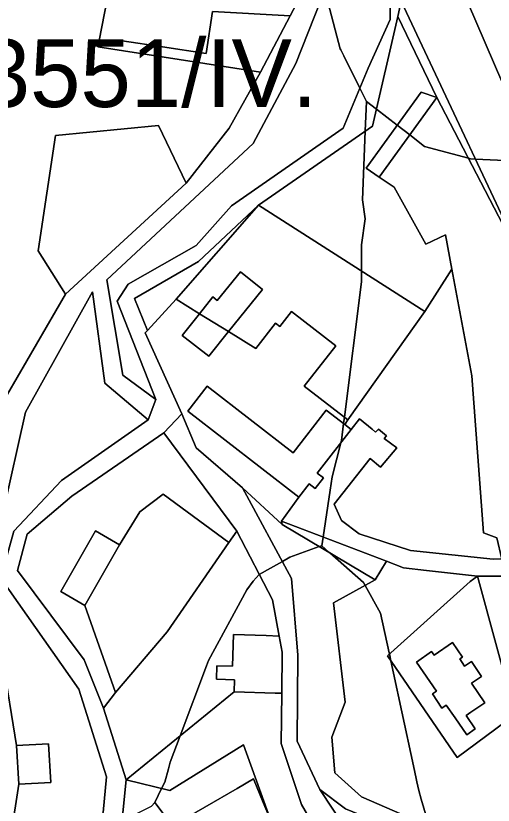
# Model space of a CAD drawing. Extents: x -477304 to -465429, y -1159113 to -1149210.
# Drawn here: x -469056.5 to -468950.8, y -1156362.4 to -1156187.5 of the extents above; entities that cross this region are included whole.
import ezdxf

# ---------------------------------------------------------------- set-up
doc = ezdxf.new("R2010")
doc.units = 0
for name, color, linetype in [('BPEJ_s', 7, 'Continuous'), ('orna_s', 7, 'Continuous'), ('ostatni_s', 7, 'Continuous'), ('PUPFL_s', 7, 'Continuous'), ('trav_porost_s', 7, 'Continuous'), ('voda_s', 7, 'Continuous'), ('zahrada_s', 7, 'Continuous')]:
    doc.layers.add(name, color=color, linetype=linetype)

msp = doc.modelspace()

# ---------------------------------------------------------------- linework, layer by layer
at = {"layer": 'BPEJ_s'}
for points in [[(-469011.87, -1156118.36), (-469010.92, -1156120.67), (-469009.76, -1156123.48), (-469001.95, -1156142.35), (-469001.73, -1156142.89), (-469000.71, -1156146.8), (-468998.98, -1156153.46), (-468997.89, -1156155.85), (-468996.86, -1156158.11), (-468995.51, -1156162.63), (-468993.27, -1156170.17), (-468990.51, -1156176.95), (-468988.3, -1156182.4), (-468987.34, -1156184.76), (-468984.64, -1156194.86), (-468984.54, -1156195.06), (-468983.85, -1156196.44), (-468980.31, -1156203.55), (-468979.95, -1156204.3), (-468978.85, -1156206.51)], [(-468948.23, -1156219.57), (-468954.71, -1156219.28), (-468955.84, -1156219.23), (-468956.25, -1156219.11), (-468965.99, -1156216.48), (-468969.26, -1156213.94), (-468972.05, -1156211.78), (-468976.65, -1156208.21), (-468978.85, -1156206.51), (-468979.95, -1156204.3), (-468980.31, -1156203.55), (-468983.85, -1156196.44), (-468984.54, -1156195.06), (-468984.64, -1156194.86), (-468987.34, -1156184.76)], [(-468978.85, -1156206.51), (-468979.11, -1156213.07), (-468979.73, -1156228.32), (-468979.1, -1156232.55), (-468979.94, -1156238.26), (-468979.94, -1156244.07), (-468979.94, -1156246.51), (-468983.74, -1156276.49), (-468983.91, -1156277.86), (-468984.39, -1156281.61), (-468984.52, -1156282.14), (-468986.41, -1156289.72), (-468986.86, -1156292.65), (-468988.46, -1156303.05), (-468988.75, -1156304.95), (-468989.29, -1156305.15), (-468995.84, -1156307.51), (-468997.46, -1156308.43), (-469000.13, -1156309.93), (-469002.58, -1156311.31), (-469003.93, -1156312.81), (-469005.35, -1156314.73), (-469013.79, -1156330.36), (-469014.26, -1156331.58), (-469020.12, -1156347.07), (-469022.33, -1156352.92), (-469022.72, -1156354.4), (-469023.52, -1156357.31), (-469024.2, -1156358.72), (-469025.71, -1156361.87), (-469026.47, -1156362.66)], [(-468964.97, -1156367.07), (-468966.7, -1156361.08), (-468967.25, -1156359.17), (-468967.66, -1156357.27), (-468967.82, -1156356.55), (-468968.43, -1156353.7), (-468971.01, -1156341.75), (-468972.85, -1156333.18), (-468973.44, -1156330.46), (-468973.77, -1156328.92), (-468973.83, -1156328.65), (-468975.71, -1156319.89), (-468979.17, -1156313.75), (-468979.52, -1156313.12), (-468986.96, -1156306.54), (-468987.17, -1156306.35), (-468988.75, -1156304.95), (-468988.46, -1156303.05), (-468986.86, -1156292.65), (-468986.41, -1156289.72), (-468984.52, -1156282.14), (-468984.39, -1156281.61), (-468983.91, -1156277.86), (-468983.74, -1156276.49), (-468979.94, -1156246.51), (-468979.94, -1156244.07), (-468979.94, -1156238.26), (-468979.1, -1156232.55), (-468979.73, -1156228.32), (-468979.11, -1156213.07), (-468978.85, -1156206.51), (-468976.65, -1156208.21), (-468972.05, -1156211.78), (-468969.26, -1156213.94), (-468965.99, -1156216.48), (-468956.25, -1156219.11), (-468955.84, -1156219.23), (-468954.71, -1156219.28), (-468948.23, -1156219.57)], [(-469000.13, -1156309.93), (-468997.46, -1156308.43), (-468995.84, -1156307.51), (-468989.29, -1156305.15), (-468988.75, -1156304.95), (-468987.17, -1156306.35), (-468986.96, -1156306.54), (-468979.52, -1156313.12), (-468979.17, -1156313.75), (-468975.71, -1156319.89), (-468973.83, -1156328.65), (-468973.77, -1156328.92), (-468973.44, -1156330.46), (-468972.85, -1156333.18), (-468971.01, -1156341.75), (-468968.43, -1156353.7), (-468967.82, -1156356.55), (-468967.66, -1156357.27), (-468967.25, -1156359.17), (-468966.7, -1156361.08), (-468964.97, -1156367.07)], [(-468999.98, -1156366.05), (-469001.71, -1156361.87), (-469003.89, -1156356.6), (-469007.5, -1156358.71), (-469021.82, -1156367.04), (-469025.71, -1156361.87), (-469024.2, -1156358.72), (-469023.52, -1156357.31), (-469022.72, -1156354.4), (-469022.33, -1156352.92), (-469020.12, -1156347.07), (-469014.26, -1156331.58), (-469013.79, -1156330.36), (-469005.35, -1156314.73), (-469003.93, -1156312.81), (-469002.58, -1156311.31), (-469000.13, -1156309.93)]]:
    msp.add_lwpolyline(points, dxfattribs=at)
msp.add_lwpolyline([(-469034.16, -1156410.26), (-469030.65, -1156371.56), (-469029.88, -1156364.33), (-469026.47, -1156362.66), (-469025.71, -1156361.87), (-469021.82, -1156367.04), (-469007.5, -1156358.71), (-469003.89, -1156356.6), (-469001.71, -1156361.87), (-468999.98, -1156366.05), (-468993.33, -1156382.13), (-468990.42, -1156389.17), (-468985.23, -1156401.72), (-468973.1, -1156423.29), (-468971.91, -1156425.41), (-468970.62, -1156428.09), (-468970.07, -1156429.24), (-468966.62, -1156436.41), (-468990.89, -1156461.07), (-468995.26, -1156456.73), (-469011.41, -1156443.9), (-469021.67, -1156422.33)], close=True, dxfattribs=at)
at = {"layer": 'orna_s'}
msp.add_lwpolyline([(-468974.4, -1156308.39), (-468970.65, -1156309.81), (-468965.57, -1156310.4), (-468954.27, -1156311.7), (-468955.9, -1156312.86), (-468974.22, -1156329.32), (-468958.78, -1156351.86), (-468945.93, -1156342.35), (-468954.27, -1156311.7), (-468950.93, -1156311.72), (-468939.68, -1156311.68), (-468938.33, -1156314.74), (-468925.79, -1156343.13), (-468933.76, -1156348.28), (-468921.7, -1156366.8), (-468914.8, -1156362.36), (-468927.3, -1156383.75), (-468961.97, -1156368.37), (-468979.92, -1156360.6), (-468985.87, -1156355.23), (-468986.54, -1156347.39), (-468983.55, -1156339.62), (-468986.18, -1156317.61), (-468976.93, -1156312.52)], close=True, dxfattribs=at)
at = {"layer": 'ostatni_s'}
for points in [[(-468958.32, -1156149.99), (-468954.75, -1156158.37), (-468949.03, -1156171.32), (-468943.52, -1156181.65), (-468947.52, -1156192.64), (-468946.08, -1156204.07), (-468939.1, -1156218.87), (-468917.65, -1156242.28), (-468908.63, -1156257.53), (-468887.26, -1156283.8), (-468886.46, -1156285.83), (-468902.04, -1156294.79), (-468905.36, -1156288.67), (-468926.91, -1156245.66), (-468948.63, -1156202.6), (-468962.26, -1156171.01), (-468967.26, -1156162.1)], [(-468982.61, -1156165.26), (-468980.42, -1156170.1), (-468973.63, -1156184.14), (-468973.58, -1156188.38), (-468978.48, -1156199.13), (-468984, -1156212.45), (-469008.76, -1156229.67), (-469016.57, -1156238.41), (-469031.65, -1156246.97), (-469034.04, -1156250.77), (-469025.49, -1156272.56), (-469032.78, -1156267.14), (-469036.33, -1156246.01), (-469003.97, -1156215.84), (-468994.52, -1156198.14), (-468983.42, -1156170.04)], [(-469026.6, -1156176.1), (-468992.68, -1156181.72), (-468995.75, -1156187.58), (-469012.91, -1156186.61), (-469014.31, -1156195.86), (-469023.98, -1156194.41), (-469032.94, -1156193.07), (-469033.05, -1156193.8), (-469036.45, -1156193.29), (-469038.07, -1156193.05), (-469034.53, -1156174.78)], [(-468971.92, -1156187.69), (-468971.14, -1156184.29), (-468940.84, -1156248.83), (-468963.25, -1156205.63)], [(-468965.68, -1156238.12), (-468961.36, -1156236.06), (-468959.93, -1156243.7), (-468965.9, -1156253.05), (-469002.78, -1156229.47), (-468977.51, -1156211.96), (-468971.92, -1156187.69), (-468963.25, -1156205.63), (-468966.76, -1156204.45), (-468978.93, -1156221.33), (-468976.02, -1156223.29), (-468972.74, -1156225.49)], [(-468966.76, -1156204.45), (-468963.25, -1156205.63), (-468976.02, -1156223.29), (-468978.93, -1156221.33)], [(-469030.2, -1156250.16), (-469016.04, -1156242.01), (-469002.78, -1156229.47), (-469021, -1156250.33), (-469027.34, -1156257.25)], [(-469015.83, -1156253.54), (-469012.89, -1156249.83), (-469011.91, -1156250.62), (-469006.76, -1156244.24), (-469001.9, -1156248.16), (-469009.41, -1156257.52)], [(-469056.96, -1156301.73), (-469059.8, -1156312.15), (-469059.3, -1156297.54), (-469054.37, -1156275.34), (-469039.54, -1156248.69), (-469036.79, -1156268.93), (-469027.18, -1156277.07), (-469046.4, -1156290.53)], [(-469018.38, -1156275.16), (-468993.84, -1156294.17), (-468997.68, -1156299.54), (-468997.54, -1156300.23), (-469006.29, -1156292.12), (-469016.58, -1156283.26), (-469019.71, -1156275.75), (-469027.84, -1156257.79), (-469027.34, -1156257.25), (-469021, -1156250.33), (-469015.83, -1156253.54), (-469019.63, -1156258.34), (-469013.78, -1156262.98), (-469009.41, -1156257.52), (-469003.37, -1156261.27), (-468999.02, -1156255.66), (-468998.06, -1156256.4), (-468995.46, -1156253.04), (-468985.66, -1156260.63), (-468992.61, -1156269.61), (-468982.96, -1156277.09), (-468983.65, -1156278.06), (-468987.76, -1156274.88), (-468995.09, -1156284.34), (-469014.09, -1156269.62)], [(-469009.41, -1156257.52), (-469013.78, -1156262.98), (-469019.63, -1156258.34), (-469015.83, -1156253.54)], [(-468991.57, -1156291.24), (-468993.84, -1156294.17), (-469018.38, -1156275.16), (-469014.09, -1156269.62), (-468995.09, -1156284.34), (-468987.76, -1156274.88), (-468983.65, -1156278.06), (-468982.22, -1156279.17), (-468989.73, -1156288.87), (-468988.37, -1156289.92), (-468990.21, -1156292.3)], [(-469046.52, -1156315.11), (-469038.84, -1156301.67), (-469033.53, -1156304.73), (-469041.21, -1156318.16)], [(-468945.93, -1156342.35), (-468958.78, -1156351.86), (-468974.22, -1156329.32), (-468955.9, -1156312.86), (-468954.27, -1156311.7)], [(-469008.06, -1156334.65), (-469012.07, -1156334.53), (-469011.98, -1156331.53), (-469008.52, -1156331.63), (-469008.31, -1156324.65), (-469001.03, -1156324.87), (-468998.16, -1156324.96), (-468997.5, -1156328.54), (-468997.62, -1156337.62), (-468999.05, -1156337.58), (-469008.14, -1156337.31)], [(-468957.11, -1156331.64), (-468955.59, -1156330.6), (-468953.37, -1156333.9), (-468955.61, -1156335.41), (-468952.66, -1156339.79), (-468955.74, -1156341.85), (-468956.77, -1156342.55), (-468954.78, -1156345.49), (-468956.65, -1156346.82), (-468959.23, -1156343.06), (-468961.18, -1156340.26), (-468962.13, -1156340.91), (-468964.25, -1156337.77), (-468963.33, -1156337.14), (-468967.77, -1156330.73), (-468964.41, -1156328.4), (-468963.86, -1156329.2), (-468959.83, -1156326.41), (-468957.59, -1156329.63), (-468958.2, -1156330.04)], [(-468956.65, -1156346.82), (-468954.78, -1156345.49), (-468956.77, -1156342.55), (-468955.74, -1156341.85), (-468952.66, -1156339.79), (-468955.61, -1156335.41), (-468953.37, -1156333.9), (-468955.59, -1156330.6), (-468957.11, -1156331.64), (-468958.2, -1156330.04), (-468957.59, -1156329.63), (-468959.83, -1156326.41), (-468963.86, -1156329.2), (-468964.41, -1156328.4), (-468967.77, -1156330.73), (-468963.33, -1156337.14), (-468964.25, -1156337.77), (-468962.13, -1156340.91), (-468961.18, -1156340.26), (-468959.23, -1156343.06)], [(-468972, -1156398.96), (-468970.04, -1156429.21), (-468983.96, -1156402.28), (-468997.1, -1156374.03), (-469006.11, -1156349.07), (-469022.36, -1156359.16), (-469032.08, -1156356.82), (-469008.14, -1156337.31), (-468999.05, -1156337.58), (-468997.62, -1156337.62), (-468997.76, -1156348.76), (-468993.21, -1156362.26)], [(-469049.26, -1156348.84), (-469048.72, -1156357.38), (-469055.82, -1156357.76), (-469056.36, -1156349.22)]]:
    msp.add_lwpolyline(points, close=True, dxfattribs=at)
for points in [[(-468995.75, -1156187.58), (-468992.68, -1156181.72), (-468987.56, -1156170.44), (-468985.43, -1156158.37), (-468982.61, -1156165.26), (-468983.42, -1156170.04), (-468994.52, -1156198.14), (-469003.97, -1156215.84), (-469036.33, -1156246.01)], [(-468962.26, -1156171.01), (-468948.63, -1156202.6), (-468926.91, -1156245.66), (-468905.36, -1156288.67), (-468902.04, -1156294.79), (-468893.02, -1156311.42), (-468880.85, -1156328.98), (-468869.81, -1156343.53), (-468858.92, -1156356.38)], [(-468853.23, -1156378.46), (-468867.01, -1156365.7), (-468880.71, -1156351.93), (-468885.7, -1156345.02), (-468890.04, -1156339.01), (-468904.84, -1156318.54), (-468909.77, -1156309.92), (-468913.6, -1156303.54), (-468918.71, -1156295.56), (-468926.44, -1156281.7), (-468933.74, -1156264.87), (-468938.97, -1156252.82), (-468940.84, -1156248.83), (-468971.14, -1156184.29)], [(-469202.74, -1156698.07), (-469186.53, -1156668.72), (-469177.12, -1156641.84), (-469172.44, -1156626.94), (-469162.75, -1156608.61), (-469134.68, -1156578.1), (-469111.84, -1156546.35), (-469102.7, -1156535.62), (-469091.97, -1156472.46), (-469081.95, -1156422.18), (-469067.81, -1156407.41), (-469058.75, -1156357.45), (-469062.85, -1156329.17), (-469062.8, -1156298.97), (-469058.34, -1156271.36), (-469045.46, -1156249.25), (-469018.77, -1156224.6), (-469009.24, -1156212.41), (-469002.29, -1156200.05), (-468995.75, -1156187.58)], [(-469036.33, -1156246.01), (-469032.78, -1156267.14), (-469025.49, -1156272.56), (-469027.18, -1156277.07), (-469036.79, -1156268.93), (-469039.54, -1156248.69), (-469054.37, -1156275.34), (-469059.3, -1156297.54), (-469059.8, -1156312.15), (-469059.39, -1156330.44), (-469056.36, -1156349.22), (-469055.82, -1156357.76), (-469059.22, -1156379.8), (-469056.22, -1156381.36), (-469056.64, -1156385.15), (-469059.72, -1156383.11), (-469064.65, -1156409.1), (-469078.35, -1156423.68), (-469079.92, -1156433.1), (-469090.02, -1156479.7)], [(-468972, -1156398.96), (-468993.21, -1156362.26), (-468997.76, -1156348.76), (-468997.62, -1156337.62), (-468997.5, -1156328.54), (-468998.16, -1156324.96), (-468999.63, -1156316.94), (-469007.57, -1156301.73), (-469023.69, -1156279.97), (-469019.71, -1156275.75), (-469016.58, -1156283.26), (-469006.29, -1156292.12), (-468995.42, -1156312.19), (-468994.06, -1156329.16), (-468994.21, -1156348.23), (-468989.15, -1156358.96), (-468974.35, -1156381.37)], [(-468939.68, -1156311.68), (-468950.93, -1156311.72), (-468954.27, -1156311.7), (-468965.57, -1156310.4), (-468970.65, -1156309.81), (-468974.4, -1156308.39), (-468997.68, -1156299.54), (-468993.84, -1156294.17), (-468991.57, -1156291.24), (-468990.21, -1156292.3), (-468988.37, -1156289.92), (-468989.73, -1156288.87), (-468982.22, -1156279.17), (-468980.38, -1156276.83), (-468977.61, -1156279.15), (-468976.81, -1156279.82), (-468976.2, -1156279.1), (-468974.41, -1156280.59), (-468974.89, -1156281.17), (-468972.1, -1156283.24), (-468975.72, -1156287.54), (-468978.01, -1156285.65), (-468985.99, -1156295.72), (-468984.39, -1156299.38), (-468980.47, -1156302.34), (-468969.1, -1156305.98), (-468950.76, -1156307.91)]]:
    msp.add_lwpolyline(points, dxfattribs=at)
at = {"layer": 'PUPFL_s'}
msp.add_lwpolyline([(-469032.78, -1156364.1), (-469032.08, -1156356.82), (-469022.36, -1156359.16), (-469006.11, -1156349.07), (-468997.1, -1156374.03), (-468983.96, -1156402.28), (-468970.04, -1156429.21), (-468995.26, -1156456.73), (-469011.41, -1156443.9), (-469021.67, -1156422.33), (-469036.95, -1156407.56)], close=True, dxfattribs=at)
at = {"layer": 'trav_porost_s'}
msp.add_lwpolyline([(-469034.53, -1156174.78), (-469038.07, -1156193.05), (-469038.33, -1156194.42), (-469002.29, -1156200.05), (-469009.24, -1156212.41), (-469018.77, -1156224.6), (-469024.87, -1156211.86), (-469047.73, -1156214.04), (-469051.57, -1156239.64), (-469045.46, -1156249.25), (-469058.34, -1156271.36)], dxfattribs=at)
for points in [[(-468972.74, -1156225.49), (-468976.02, -1156223.29), (-468963.25, -1156205.63), (-468940.84, -1156248.83), (-468939.97, -1156265.54), (-468945.09, -1156287.43), (-468942.61, -1156306.13), (-468948.9, -1156307.9), (-468950, -1156303.17), (-468952.95, -1156302.11), (-468955.52, -1156267.29), (-468959.93, -1156243.7), (-468961.36, -1156236.06), (-468965.68, -1156238.12)], [(-469024.87, -1156211.86), (-469018.77, -1156224.6), (-469045.46, -1156249.25), (-469051.57, -1156239.64), (-469047.73, -1156214.04)], [(-468976.2, -1156279.1), (-468976.81, -1156279.82), (-468977.61, -1156279.15), (-468980.38, -1156276.83), (-468982.22, -1156279.17), (-468983.65, -1156278.06), (-468982.96, -1156277.09), (-468965.9, -1156253.05), (-468959.93, -1156243.7), (-468955.52, -1156267.29), (-468952.95, -1156302.11), (-468950, -1156303.17), (-468948.9, -1156307.9), (-468950.76, -1156307.91), (-468969.1, -1156305.98), (-468980.47, -1156302.34), (-468984.39, -1156299.38), (-468985.99, -1156295.72), (-468978.01, -1156285.65), (-468975.72, -1156287.54), (-468972.1, -1156283.24), (-468974.89, -1156281.17), (-468974.41, -1156280.59)], [(-469037.1, -1156340.94), (-469041.35, -1156330.21), (-469056.14, -1156310.46), (-469054, -1156302.41), (-469044.06, -1156293.96), (-469023.69, -1156279.97), (-469007.57, -1156301.73), (-469009.31, -1156304.25), (-469023.89, -1156293.55), (-469029.03, -1156297.45), (-469033.53, -1156304.73), (-469038.84, -1156301.67), (-469046.52, -1156315.11), (-469041.21, -1156318.16), (-469034.4, -1156337.43)], [(-468985.87, -1156355.23), (-468979.92, -1156360.6), (-468961.97, -1156368.37), (-468927.3, -1156383.75), (-468928.16, -1156386.29), (-468945.57, -1156379.45), (-468977.36, -1156365.73), (-468983.47, -1156363.25), (-468989.15, -1156358.96), (-468994.21, -1156348.23), (-468994.06, -1156329.16), (-468995.42, -1156312.19), (-469006.29, -1156292.12), (-468997.54, -1156300.23), (-468976.93, -1156312.52), (-468986.18, -1156317.61), (-468983.55, -1156339.62), (-468986.54, -1156347.39)], [(-468974.4, -1156308.39), (-468976.93, -1156312.52), (-468997.54, -1156300.23), (-468997.68, -1156299.54)], [(-469008.52, -1156331.63), (-469011.98, -1156331.53), (-469012.07, -1156334.53), (-469008.06, -1156334.65), (-469008.14, -1156337.31), (-469032.08, -1156356.82), (-469037.1, -1156340.94), (-469034.4, -1156337.43), (-469022.95, -1156324.06), (-469009.31, -1156304.25), (-469007.57, -1156301.73), (-468999.63, -1156316.94), (-468998.16, -1156324.96), (-469001.03, -1156324.87), (-469008.31, -1156324.65)], [(-468875.37, -1156390.73), (-468872.09, -1156393.62), (-468891.23, -1156409.25), (-468902.79, -1156418.57), (-468953.46, -1156402.71), (-468958.84, -1156408.63), (-468963.56, -1156422.67), (-468963.45, -1156399), (-468974.35, -1156381.37), (-468989.15, -1156358.96), (-468983.47, -1156363.25), (-468977.36, -1156365.73), (-468971.74, -1156381.02), (-468924.18, -1156400.86), (-468919.34, -1156389.61), (-468904.73, -1156395.12), (-468885.32, -1156396.59)]]:
    msp.add_lwpolyline(points, close=True, dxfattribs=at)
at = {"layer": 'voda_s'}
for points in [[(-468971.14, -1156184.29), (-468971.92, -1156187.69), (-468977.51, -1156211.96), (-469002.78, -1156229.47), (-469016.04, -1156242.01), (-469030.2, -1156250.16), (-469027.34, -1156257.25), (-469027.84, -1156257.79), (-469019.71, -1156275.75), (-469023.69, -1156279.97), (-469044.06, -1156293.96), (-469054, -1156302.41), (-469056.14, -1156310.46), (-469041.35, -1156330.21), (-469037.1, -1156340.94), (-469032.08, -1156356.82), (-469032.78, -1156364.1), (-469052.71, -1156384.67), (-469053.07, -1156388.07), (-469054.2, -1156413.13), (-469060.68, -1156421.43)], [(-468973.58, -1156188.38), (-468973.63, -1156184.14)], [(-469078.63, -1156461.24), (-469077.06, -1156449.11), (-469079.92, -1156433.1), (-469078.35, -1156423.68), (-469065.72, -1156418.68), (-469057.63, -1156411.01), (-469056.64, -1156385.15), (-469056.22, -1156381.36), (-469037.12, -1156364.08), (-469036.42, -1156356.12), (-469042.54, -1156336.74), (-469059.8, -1156312.15), (-469056.96, -1156301.73), (-469046.4, -1156290.53), (-469027.18, -1156277.07), (-469025.49, -1156272.56), (-469034.04, -1156250.77), (-469031.65, -1156246.97), (-469016.57, -1156238.41), (-469008.76, -1156229.67), (-468984, -1156212.45), (-468978.48, -1156199.13), (-468973.58, -1156188.38)]]:
    msp.add_lwpolyline(points, dxfattribs=at)
msp.add_lwpolyline([(-469041.21, -1156318.16), (-469033.53, -1156304.73), (-469029.03, -1156297.45), (-469023.89, -1156293.55), (-469009.31, -1156304.25), (-469022.95, -1156324.06), (-469034.4, -1156337.43)], close=True, dxfattribs=at)
at = {"layer": 'zahrada_s'}
for points in [[(-469012.91, -1156186.61), (-468995.75, -1156187.58), (-469002.29, -1156200.05), (-469038.33, -1156194.42), (-469038.07, -1156193.05), (-469036.45, -1156193.29), (-469033.05, -1156193.8), (-469032.94, -1156193.07), (-469023.98, -1156194.41), (-469014.31, -1156195.86)], [(-469011.91, -1156250.62), (-469012.89, -1156249.83), (-469015.83, -1156253.54), (-469021, -1156250.33), (-469002.78, -1156229.47), (-468965.9, -1156253.05), (-468982.96, -1156277.09), (-468992.61, -1156269.61), (-468985.66, -1156260.63), (-468995.46, -1156253.04), (-468998.06, -1156256.4), (-468999.02, -1156255.66), (-469003.37, -1156261.27), (-469009.41, -1156257.52), (-469001.9, -1156248.16), (-469006.76, -1156244.24)], [(-469048.72, -1156357.38), (-469049.26, -1156348.84), (-469056.36, -1156349.22), (-469059.39, -1156330.44), (-469059.8, -1156312.15), (-469042.54, -1156336.74), (-469036.42, -1156356.12), (-469037.12, -1156364.08), (-469056.22, -1156381.36), (-469059.22, -1156379.8), (-469055.82, -1156357.76)]]:
    msp.add_lwpolyline(points, close=True, dxfattribs=at)

# ---------------------------------------------------------------- texts
at = {"layer": 'BPEJ_s'}
msp.add_text('83551/IV.', height=15, dxfattribs=at).set_placement((-469075.65, -1156207.76))

doc.saveas('drawing.dxf')
